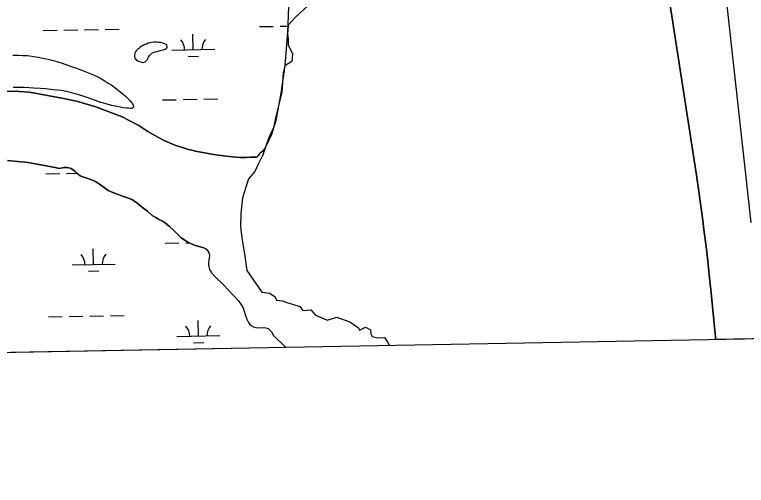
# Model space of a CAD drawing. Extents: x 3925854 to 3964121, y 224593 to 250589.
# Drawn here: x 3947108 to 3948807, y 230028 to 231121 of the extents above; entities that cross this region are included whole.
import ezdxf

# ---------------------------------------------------------------- set-up
doc = ezdxf.new("R2010")
doc.units = 0
for name, color, linetype in [('V-GRID-FRAM', 7, 'Continuous'), ('V-RIVR-EDGE', 7, 'Continuous'), ('V-SITE-VEGE', 7, 'Continuous'), ('V-TOPO-DPTH', 7, 'Continuous'), ('V-TOPO-MINR', 7, 'Continuous'), ('V-TOPO-SHOR', 7, 'Continuous'), ('V-WETL-SWMP', 7, 'Continuous')]:
    doc.layers.add(name, color=color, linetype=linetype)

msp = doc.modelspace()

# ---------------------------------------------------------------- linework, layer by layer
at = {"layer": 'V-GRID-FRAM'}
msp.add_lwpolyline([(3929791.517, 248207.597), (3961703.892, 248787.859), (3962042.387, 230608.264), (3930114.146, 230027.713), (3929791.517, 248207.597)], dxfattribs=at)
at = {"layer": 'V-RIVR-EDGE'}
for points in [[(3947788.793, 231141.866), (3947760.289, 231115.328), (3947743.58, 231096.653), (3947741.614, 231076.012), (3947743.58, 231064.218), (3947743.58, 231051.44), (3947753.409, 231029.816), (3947751.443, 231012.124), (3947735.717, 231002.295), (3947731.785, 230986.569), (3947728.836, 230941.356), (3947714.093, 230880.416), (3947709.179, 230858.792), (3947697.384, 230833.237), (3947683.623, 230792.938)], [(3947683.499, 230794.294), (3947673.728, 230774.175), (3947665.68, 230756.931), (3947651.31, 230739.687), (3947637.514, 230695.426), (3947633.491, 230659.213), (3947632.341, 230628.748), (3947635.79, 230602.306), (3947641.538, 230565.518), (3947647.286, 230527.005), (3947682.062, 230476.709), (3947699.882, 230474.41), (3947711.953, 230466.363), (3947716.551, 230457.74), (3947730.347, 230456.016), (3947742.418, 230451.992), (3947753.196, 230448.687)], [(3947753.018, 230448.728), (3947770.118, 230443.028), (3947776.998, 230434.181), (3947795.673, 230435.164), (3947806.485, 230423.37), (3947825.16, 230415.506), (3947834.006, 230411.575), (3947856.613, 230418.455), (3947862.51, 230416.489), (3947886.1, 230407.643), (3947906.741, 230393.883), (3947908.706, 230387.985), (3947922.467, 230394.866), (3947934.262, 230388.968), (3947935.245, 230380.122), (3947938.193, 230373.242), (3947950.971, 230370.293), (3947966.697, 230371.276), (3947974.56, 230359.481), (3947978.348, 230352.538)]]:
    msp.add_lwpolyline(points, dxfattribs=at)
at = {"layer": 'V-SITE-VEGE'}
msp.add_lwpolyline([(3947103.965, 231026.748), (3947117.547, 231026.873), (3947127.312, 231026.609), (3947137.026, 231025.964), (3947143.475, 231025.337), (3947152.048, 231024.266), (3947163.424, 231022.447), (3947169.904, 231021.221), (3947177.293, 231019.662), (3947185.717, 231017.688), (3947195.32, 231015.201), (3947206.271, 231012.082), (3947218.759, 231008.206), (3947233.011, 231003.419), (3947249.293, 230997.585), (3947267.913, 230990.576), (3947291.418, 230981.461), (3947298.4, 230978.264), (3947301.705, 230976.586), (3947306.272, 230974.133), (3947316.287, 230968.28), (3947325.509, 230962.412), (3947331.17, 230958.605), (3947337.597, 230954.099), (3947344.793, 230948.811), (3947352.688, 230942.692), (3947360.788, 230935.989), (3947364.9, 230932.376), (3947368.96, 230928.622), (3947372.869, 230924.77), (3947376.439, 230920.934), (3947379.581, 230917.137), (3947380.93, 230915.288), (3947382.091, 230913.481), (3947383.029, 230911.747), (3947383.707, 230910.1), (3947384.084, 230908.566), (3947384.109, 230907.174), (3947383.728, 230905.951), (3947383.371, 230905.418), (3947382.89, 230904.939), (3947382.28, 230904.523), (3947381.528, 230904.169), (3947379.57, 230903.684), (3947378.342, 230903.561), (3947376.932, 230903.528), (3947372.529, 230903.69), (3947367.823, 230904.075), (3947360.024, 230905.062), (3947353.792, 230906.088), (3947345.26, 230907.749), (3947333.806, 230910.342), (3947320.305, 230913.807), (3947314.159, 230915.55), (3947308.04, 230917.416), (3947295.854, 230921.428), (3947271.555, 230929.943), (3947255.263, 230935.389), (3947245.873, 230938.213), (3947235.039, 230941.062), (3947229.206, 230942.373), (3947222.935, 230943.587), (3947216.187, 230944.646), (3947198.204, 230946.876), (3947180.218, 230948.676), (3947168.229, 230949.651), (3947152.242, 230950.698), (3947130.929, 230951.675), (3947118.749, 230952.039), (3947104.829, 230952.305)], dxfattribs=at)
at = {"layer": 'V-TOPO-DPTH'}
msp.add_lwpolyline([(3948947.874, 230370.167), (3948735.644, 230366.308), (3948735.109, 230371.775), (3948724.278, 230483.046), (3948720.902, 230516.34), (3948717.347, 230549.613), (3948713.524, 230582.856), (3948709.522, 230616.08), (3948705.24, 230649.269), (3948700.764, 230682.43), (3948695.997, 230715.551), (3948691.036, 230748.645), (3948612.317, 231258.504)], dxfattribs=at)
at = {"layer": 'V-TOPO-MINR'}
for points in [[(3948484.624, 232682.01), (3948671.112, 232027.592), (3948672.419, 232022.851), (3948673.596, 232018.076), (3948674.683, 232013.282), (3948675.635, 232008.46), (3948676.498, 232003.619), (3948677.77, 231995.854), (3948678.03, 231994.162), (3948678.469, 231990.767), (3948678.649, 231989.065), (3948688.34, 231887.286), (3948693.347, 231834.692), (3948698.354, 231782.098), (3948703.361, 231729.504), (3948708.367, 231676.909), (3948740.443, 231339.883), (3948740.798, 231336.242), (3948741.163, 231332.603), (3948741.543, 231328.965), (3948741.935, 231325.328), (3948817.338, 230638.655)], [(3948612.317, 231258.504), (3948691.036, 230748.645), (3948695.997, 230715.551), (3948700.764, 230682.43), (3948705.24, 230649.269), (3948709.522, 230616.08), (3948713.524, 230582.856), (3948717.347, 230549.613), (3948720.902, 230516.34), (3948724.278, 230483.046), (3948735.109, 230371.775), (3948735.644, 230366.308)]]:
    msp.add_lwpolyline(points, dxfattribs=at)
at = {"layer": 'V-TOPO-SHOR'}
for points in [[(3947461.251, 231051.15), (3947458.289, 231052.428), (3947454.347, 231054.025), (3947450.075, 231055.621), (3947446.79, 231056.569), (3947442.86, 231056.858), (3947438.928, 231057.145), (3947434.999, 231057.104), (3947431.071, 231057.065), (3947426.166, 231056.36), (3947422.247, 231055.666), (3947418.329, 231054.644), (3947414.415, 231052.967), (3947410.174, 231051.615), (3947406.268, 231049.284), (3947402.684, 231047.611), (3947399.434, 231045.287), (3947395.539, 231041.973), (3947393.267, 231039.986), (3947390.351, 231037.011), (3947388.092, 231033.713), (3947387.142, 231030.756), (3947386.202, 231026.49), (3947386.235, 231023.217), (3947387.578, 231019.959), (3947390.232, 231016.383), (3947393.529, 231014.124), (3947396.812, 231013.176), (3947400.099, 231011.9), (3947403.382, 231010.952), (3947407.319, 231010.335), (3947410.909, 231011.355), (3947413.504, 231013.674), (3947416.096, 231016.318), (3947417.704, 231019.281), (3947418.982, 231022.24), (3947421.563, 231026.195), (3947423.504, 231028.505), (3947426.746, 231031.485), (3947430.328, 231033.486), (3947434.565, 231035.165), (3947438.815, 231035.864), (3947443.388, 231036.892), (3947446.329, 231037.576), (3947449.591, 231038.592), (3947453.186, 231039.284), (3947457.423, 231040.961), (3947460.358, 231042.303), (3947461.968, 231044.936), (3947461.251, 231051.15)], [(3947038.042, 230944.404), (3947118.467, 230942.424), (3947142.721, 230940.804), (3947163.5, 230937.285), (3947217.67, 230927.346), (3947251.536, 230920.232), (3947296.653, 230906.936), (3947357.712, 230884.017), (3947375.519, 230874.639), (3947396.839, 230863.67), (3947417.72, 230849.897), (3947440.464, 230836.61), (3947457.095, 230828.156), (3947467.399, 230823.365), (3947473.483, 230820.863), (3947482.607, 230817.459), (3947490.558, 230814.977), (3947502.952, 230810.674), (3947511.601, 230808.198), (3947519.543, 230806.412), (3947528.421, 230804.171), (3947570.217, 230796.672), (3947599.161, 230792.303), (3947613.859, 230790.587), (3947631.585, 230789.369), (3947644.872, 230789.037), (3947655.817, 230790.079), (3947670.159, 230790.423)], [(3947458.691, 230637.006), (3947451.654, 230641.595), (3947442.284, 230646.16), (3947435.954, 230649.826), (3947427.745, 230654.87), (3947416.696, 230664.314), (3947405.416, 230673.521), (3947391.084, 230684.798), (3947380.06, 230691.91), (3947370.229, 230696.006), (3947358.537, 230699.85), (3947347.077, 230703.928), (3947336.081, 230708.014), (3947325.317, 230712.333), (3947315.923, 230719.462), (3947305.588, 230727.281), (3947296.202, 230733.479), (3947286.372, 230737.575), (3947273.742, 230742.109), (3947266.49, 230744.597), (3947259.94, 230747.096), (3947256.42, 230749.623), (3947252.891, 230752.617), (3947248.425, 230756.535), (3947245.129, 230759.765), (3947239.495, 230763.668), (3947234.121, 230765.014), (3947228.983, 230766.126), (3947223.388, 230766.304), (3947219.204, 230765.327), (3947211.757, 230764.088), (3947201.951, 230765.853), (3947139.6, 230778.039), (3947091.779, 230782.217)], [(3947560.579, 230564.525), (3947556.759, 230572.973), (3947553.226, 230576.665), (3947547.371, 230579.403), (3947539.189, 230581.886), (3947530.307, 230584.36), (3947518.376, 230588.898), (3947505.488, 230595.761), (3947494.692, 230603.109), (3947486.224, 230610.947), (3947476.807, 230620.175), (3947468.095, 230628.943), (3947458.691, 230637.006)]]:
    msp.add_lwpolyline(points, dxfattribs=at)
at = {"layer": 'V-WETL-SWMP'}
for p, q in [((3947174.732, 231084.279), (3947206.726, 231084.861)), ((3947222.724, 231085.152), (3947254.719, 231085.734)), ((3947270.716, 231086.025), (3947302.711, 231086.606)), ((3947318.708, 231086.897), (3947350.703, 231087.479)), ((3947676.557, 231093.404), (3947708.552, 231093.986)), ((3947724.549, 231094.277), (3947742.004, 231094.594)), ((3947522.913, 231039.86), (3947522.258, 231075.854)), ((3947472.921, 231038.951), (3947572.905, 231040.769)), ((3947511.195, 231024.213), (3947535.191, 231024.65)), ((3947451.616, 230923.112), (3947483.61, 230923.694)), ((3947499.608, 230923.985), (3947531.602, 230924.567)), ((3947547.6, 230924.858), (3947579.594, 230925.44)), ((3947091.78, 230782.217), (3947139.6, 230778.04)), ((3947139.6, 230778.04), (3947201.951, 230765.853)), ((3947201.951, 230765.853), (3947211.757, 230764.088)), ((3947211.757, 230764.088), (3947219.203, 230765.328)), ((3947219.203, 230765.328), (3947223.388, 230766.303)), ((3947223.388, 230766.303), (3947228.983, 230766.126)), ((3947228.983, 230766.126), (3947234.122, 230765.013)), ((3947234.122, 230765.013), (3947239.496, 230763.669)), ((3947239.496, 230763.669), (3947245.129, 230759.764)), ((3947245.129, 230759.764), (3947248.425, 230756.535)), ((3947180.78, 230751.659), (3947212.775, 230752.241)), ((3947228.772, 230752.532), (3947252.498, 230752.963)), ((3947248.425, 230756.535), (3947252.892, 230752.618)), ((3947252.892, 230752.618), (3947256.419, 230749.624)), ((3947256.419, 230749.624), (3947259.94, 230747.096)), ((3947259.94, 230747.096), (3947266.491, 230744.598)), ((3947266.491, 230744.598), (3947273.741, 230742.108)), ((3947273.741, 230742.108), (3947286.372, 230737.575)), ((3947286.372, 230737.575), (3947296.203, 230733.479)), ((3947296.203, 230733.479), (3947305.588, 230727.281)), ((3947305.588, 230727.281), (3947315.922, 230719.462)), ((3947315.922, 230719.462), (3947325.316, 230712.332)), ((3947325.316, 230712.332), (3947336.081, 230708.013)), ((3947336.081, 230708.013), (3947347.076, 230703.929)), ((3947347.076, 230703.929), (3947358.537, 230699.85)), ((3947358.537, 230699.85), (3947370.229, 230696.006)), ((3947370.229, 230696.006), (3947380.059, 230691.911)), ((3947380.059, 230691.911), (3947391.085, 230684.797)), ((3947391.085, 230684.797), (3947405.416, 230673.522)), ((3947405.416, 230673.522), (3947416.696, 230664.314)), ((3947416.696, 230664.314), (3947427.746, 230654.87)), ((3947427.746, 230654.87), (3947435.954, 230649.826)), ((3947435.954, 230649.826), (3947442.284, 230646.161)), ((3947442.284, 230646.161), (3947451.653, 230641.595)), ((3947451.653, 230641.595), (3947458.691, 230637.005)), ((3947458.691, 230637.005), (3947468.095, 230628.943)), ((3947468.095, 230628.943), (3947476.807, 230620.175)), ((3947476.807, 230620.175), (3947486.223, 230610.947)), ((3947486.223, 230610.947), (3947494.693, 230603.109)), ((3947457.664, 230590.492), (3947489.658, 230591.074)), ((3947494.693, 230603.109), (3947505.488, 230595.76)), ((3947505.488, 230595.76), (3947518.376, 230588.899)), ((3947505.656, 230591.365), (3947513.476, 230591.507)), ((3947518.376, 230588.899), (3947530.308, 230584.359)), ((3947291.471, 230541.033), (3947290.817, 230577.027)), ((3947530.308, 230584.359), (3947539.189, 230581.885)), ((3947539.189, 230581.885), (3947547.371, 230579.404)), ((3947547.371, 230579.404), (3947553.226, 230576.666)), ((3947553.226, 230576.666), (3947556.759, 230572.973)), ((3947556.759, 230572.973), (3947560.579, 230564.524)), ((3947560.38, 230560.658), (3947559.306, 230551.557)), ((3947560.579, 230564.524), (3947560.38, 230560.658)), ((3947241.48, 230540.124), (3947341.463, 230541.942)), ((3947559.306, 230551.557), (3947558.424, 230546.654)), ((3947558.424, 230546.654), (3947558.48, 230541.061)), ((3947558.48, 230541.061), (3947559.008, 230535.007)), ((3947279.754, 230525.386), (3947303.75, 230525.823)), ((3947559.008, 230535.007), (3947560.933, 230528.967)), ((3947560.933, 230528.967), (3947565.434, 230521.787)), ((3947565.434, 230521.787), (3947573.217, 230512.777)), ((3947573.217, 230512.777), (3947592.99, 230493.4)), ((3947592.99, 230493.4), (3947628.321, 230456.701)), ((3947628.321, 230456.701), (3947635.183, 230446.515)), ((3947635.183, 230446.515), (3947638.747, 230439.793)), ((3947638.747, 230439.793), (3947643.794, 230424.695)), ((3947186.828, 230419.039), (3947218.823, 230419.621)), ((3947234.82, 230419.912), (3947266.815, 230420.494)), ((3947282.812, 230420.785), (3947314.807, 230421.366)), ((3947330.804, 230421.657), (3947362.799, 230422.239)), ((3947643.794, 230424.695), (3947647.398, 230414.01)), ((3947535.009, 230374.62), (3947534.355, 230410.614)), ((3947647.398, 230414.01), (3947651.44, 230406.127)), ((3947651.44, 230406.127), (3947654.281, 230401.728)), ((3947654.281, 230401.728), (3947657.103, 230399.193)), ((3947657.103, 230399.193), (3947662.729, 230395.987)), ((3947662.729, 230395.987), (3947668.108, 230394.177)), ((3947668.108, 230394.177), (3947676.034, 230394.024)), ((3947676.034, 230394.024), (3947684.19, 230394.106)), ((3947684.19, 230394.106), (3947691.649, 230393.949)), ((3947691.649, 230393.949), (3947696.798, 230391.903)), ((3947696.798, 230391.903), (3947701.03, 230388.217)), ((3947701.03, 230388.217), (3947704.333, 230384.289)), ((3947704.333, 230384.289), (3947709.547, 230375.718)), ((3947485.017, 230373.711), (3947585.001, 230375.529)), ((3947709.547, 230375.718), (3947737.845, 230348.165)), ((3947523.292, 230358.973), (3947547.288, 230359.41)), ((3947737.845, 230348.165), (3946233.019, 230320.802))]:
    msp.add_line(p, q, dxfattribs=at)
for points in [[(3947743.87, 231139.63), (3947741.435, 231080.874), (3947735.701, 231002.741), (3947726.557, 230939.023), (3947714.384, 230875.274), (3947704.694, 230842.547), (3947694.89, 230821.006), (3947688.478, 230809.755), (3947682.952, 230803.173), (3947676.944, 230797.985), (3947670.158, 230790.424), (3947655.816, 230790.08), (3947644.873, 230789.037), (3947631.585, 230789.369), (3947613.86, 230790.587), (3947599.16, 230792.303), (3947570.216, 230796.671), (3947528.422, 230804.172), (3947519.543, 230806.413), (3947511.601, 230808.197), (3947502.953, 230810.673), (3947490.557, 230814.976), (3947482.608, 230817.459), (3947473.484, 230820.863)], [(3947473.484, 230820.863), (3947467.399, 230823.365), (3947457.096, 230828.155), (3947440.463, 230836.61), (3947417.721, 230849.897), (3947396.84, 230863.669), (3947375.52, 230874.64), (3947357.712, 230884.016), (3947296.652, 230906.937), (3947251.536, 230920.231), (3947217.67, 230927.346), (3947163.5, 230937.285), (3947142.722, 230940.804), (3947118.467, 230942.423), (3947038.041, 230944.405)]]:
    msp.add_lwpolyline(points, dxfattribs=at)
msp.add_lwpolyline([(3947461.25, 231051.15), (3947458.29, 231052.429), (3947454.346, 231054.026), (3947450.074, 231055.62), (3947446.79, 231056.569), (3947442.859, 231056.857), (3947438.927, 231057.144), (3947434.999, 231057.104), (3947431.071, 231057.065), (3947426.167, 231056.36), (3947422.246, 231055.666), (3947418.328, 231054.644), (3947414.416, 231052.967), (3947410.174, 231051.615), (3947406.269, 231049.284), (3947402.685, 231047.611), (3947399.434, 231045.286), (3947395.539, 231041.973), (3947393.268, 231039.986), (3947390.352, 231037.01), (3947388.093, 231033.713), (3947387.141, 231030.757), (3947386.202, 231026.491), (3947386.235, 231023.218), (3947387.578, 231019.958), (3947390.233, 231016.383), (3947393.53, 231014.125), (3947396.813, 231013.176), (3947400.1, 231011.9), (3947403.383, 231010.951), (3947407.318, 231010.336), (3947410.909, 231011.355), (3947413.504, 231013.673), (3947416.097, 231016.318), (3947417.704, 231019.281), (3947418.983, 231022.24), (3947421.562, 231026.195), (3947423.503, 231028.506), (3947426.747, 231031.485), (3947430.328, 231033.486), (3947434.566, 231035.166), (3947438.815, 231035.863), (3947443.388, 231036.892), (3947446.328, 231037.576), (3947449.591, 231038.591), (3947453.185, 231039.283), (3947457.424, 231040.962), (3947460.357, 231042.302), (3947461.967, 231044.937)], close=True, dxfattribs=at)
for centre, start, end in [((3947578.138, 231041.339), 140.269876, 181.813534), ((3947467.67, 231039.33), 0.269879, 41.813537), ((3947236.229, 230540.503), 0.269879, 41.813537), ((3947346.697, 230542.512), 140.269876, 181.813534), ((3947479.767, 230374.09), 0.269879, 41.813537), ((3947590.234, 230376.099), 140.269876, 181.813534)]:
    msp.add_arc(centre, 35.246, start, end, dxfattribs=at)

doc.saveas('drawing.dxf')
